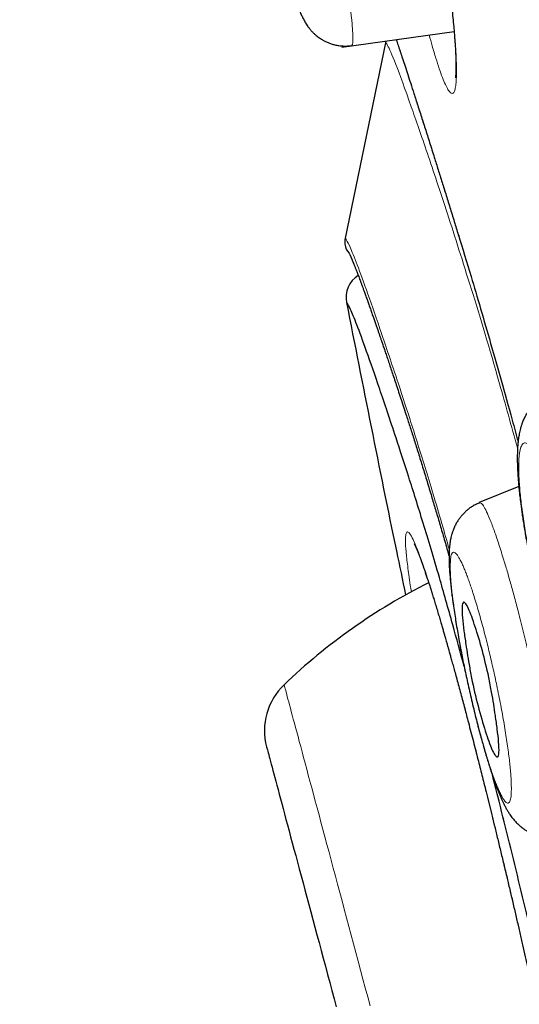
# Model space of a CAD drawing. Header units: millimetres. Extents: x 8 to 428, y 12 to 633.
# Tile 582 of 656: x 28.62 to 34.31, y 572.96 to 584.16. Entities that reach past the tile are written whole.
import ezdxf

# ---------------------------------------------------------------- set-up
doc = ezdxf.new("R2010")
doc.units = ezdxf.units.MM

msp = doc.modelspace()

# ---------------------------------------------------------------- linework, layer by layer
at = {"color": 7, "linetype": 'Continuous', "lineweight": 30}
for p, q in [((32.288, 583.85), (33.567, 584.03)), ((32.789, 583.92), (32.322, 581.658)), ((32.789, 583.902), (32.786, 583.906)), ((34.304, 578.853), (33.853, 578.671))]:
    msp.add_line(p, q, dxfattribs=at)
at = {"color": 8, "linetype": 'Continuous', "lineweight": 0}
msp.add_line((32.322, 581.62), (32.324, 581.608), dxfattribs=at)
at = {"color": 8, "linetype": 'Continuous', "lineweight": 0, "flags": 128}
for points in [[(33.57, 584.03), (33.566, 584.052), (33.565, 584.059)], [(32.326, 581.677), (32.323, 581.653), (32.322, 581.651)], [(32.611, 572.943), (32.584, 573.045), (32.556, 573.146), (32.529, 573.247), (32.502, 573.348), (32.475, 573.449), (32.448, 573.549), (32.422, 573.649), (32.395, 573.748), (32.369, 573.846), (32.343, 573.944), (32.317, 574.041), (32.291, 574.137), (32.265, 574.232), (32.24, 574.326), (32.215, 574.418), (32.191, 574.51), (32.167, 574.601), (32.143, 574.69), (32.119, 574.778), (32.096, 574.864), (32.073, 574.949), (32.051, 575.033), (32.029, 575.114), (32.007, 575.194), (31.986, 575.273), (31.966, 575.35), (31.946, 575.424), (31.926, 575.497), (31.907, 575.568), (31.889, 575.637), (31.871, 575.704), (31.854, 575.769), (31.837, 575.831), (31.821, 575.892), (31.805, 575.95), (31.79, 576.006), (31.776, 576.06), (31.762, 576.111), (31.749, 576.16), (31.736, 576.206), (31.725, 576.25), (31.713, 576.292), (31.703, 576.331), (31.693, 576.367), (31.684, 576.401), (31.676, 576.432), (31.668, 576.46), (31.661, 576.486), (31.655, 576.51), (31.65, 576.53), (31.645, 576.548), (31.641, 576.563), (31.637, 576.575), (31.635, 576.585), (31.633, 576.592), (31.632, 576.596), (31.631, 576.597)]]:
    msp.add_lwpolyline(points, dxfattribs=at)
at = {"color": 7, "linetype": 'Continuous', "lineweight": 30, "flags": 128}
msp.add_lwpolyline([(31.433, 575.889), (31.433, 575.887), (31.434, 575.883), (31.436, 575.876), (31.438, 575.867), (31.442, 575.854), (31.446, 575.839), (31.451, 575.821), (31.456, 575.801), (31.462, 575.777), (31.469, 575.752), (31.477, 575.723), (31.485, 575.692), (31.494, 575.658), (31.504, 575.622), (31.514, 575.583), (31.526, 575.542), (31.537, 575.498), (31.55, 575.452), (31.563, 575.403), (31.576, 575.352), (31.591, 575.299), (31.605, 575.244), (31.621, 575.186), (31.637, 575.126), (31.653, 575.064), (31.671, 575), (31.688, 574.934), (31.706, 574.867), (31.725, 574.797), (31.744, 574.725), (31.764, 574.652), (31.784, 574.577), (31.804, 574.501), (31.825, 574.423), (31.847, 574.343), (31.868, 574.262), (31.89, 574.18), (31.913, 574.096), (31.936, 574.012), (31.959, 573.926), (31.982, 573.839), (32.005, 573.751), (32.029, 573.662), (32.053, 573.573), (32.077, 573.483), (32.102, 573.392), (32.126, 573.3), (32.151, 573.208), (32.176, 573.116), (32.2, 573.023), (32.225, 572.93)], dxfattribs=at)
msp.add_lwpolyline([(31.433, 575.889), (31.433, 575.887), (31.434, 575.883), (31.436, 575.876), (31.438, 575.867), (31.442, 575.854), (31.446, 575.839), (31.451, 575.821), (31.456, 575.801), (31.462, 575.777), (31.469, 575.752), (31.477, 575.723), (31.485, 575.692), (31.494, 575.658), (31.504, 575.622), (31.514, 575.583), (31.526, 575.542), (31.537, 575.498), (31.55, 575.452), (31.563, 575.403), (31.576, 575.352), (31.591, 575.299), (31.605, 575.244), (31.621, 575.186), (31.637, 575.126), (31.653, 575.064), (31.671, 575), (31.688, 574.934), (31.706, 574.867), (31.725, 574.797), (31.744, 574.725), (31.764, 574.652), (31.784, 574.577), (31.804, 574.501), (31.825, 574.423), (31.847, 574.343), (31.868, 574.262), (31.89, 574.18), (31.913, 574.096), (31.936, 574.012), (31.959, 573.926), (31.982, 573.839), (32.005, 573.751), (32.029, 573.662), (32.053, 573.573), (32.077, 573.483), (32.102, 573.392), (32.126, 573.3), (32.151, 573.208), (32.176, 573.116), (32.2, 573.023), (32.225, 572.93)], dxfattribs=at)
at = {"color": 7, "linetype": 'Continuous', "lineweight": 30}
for centre, radius, start, end in [((32.522, 581.637), 0.2, 188.078, 220.8852), ((32.637, 581.002), 0.3, 122.602, 191.0408), ((36.361, 571.636), 6.854, 116.7418, 133.635), ((32.129, 576.075), 0.721, 133.635, 195.0016)]:
    msp.add_arc(centre, radius, start, end, dxfattribs=at)
for points, knots in [([(56.308, 527.338), (55.994, 528.567), (55.368, 531.011), (54.397, 534.781), (53.423, 538.562), (52.445, 542.355), (51.365, 546.541), (50.183, 551.12), (48.901, 556.085), (47.472, 561.632), (45.895, 567.761), (44.18, 574.491), (42.463, 581.24), (40.748, 588.018), (39.32, 593.674), (38.182, 598.197), (37.326, 601.595), (36.473, 604.979), (35.627, 608.323), (34.846, 611.4), (34.138, 614.163), (33.513, 616.578), (32.947, 618.724), (32.451, 620.578), (32.021, 622.176), (31.588, 623.779), (31.176, 625.3), (30.799, 626.669), (30.5, 627.751), (30.276, 628.579), (30.123, 629.147), (30.034, 629.473), (29.995, 629.594), (29.983, 629.615), (29.986, 629.605), (29.986, 629.605)], [0, 0, 0, 0, 0.028425, 0.05657, 0.08452, 0.112315, 0.140016, 0.176199, 0.212256, 0.248183, 0.296953, 0.345657, 0.394582, 0.443744, 0.49315, 0.518006, 0.543042, 0.568293, 0.593809, 0.619642, 0.641414, 0.663436, 0.685472, 0.707234, 0.728735, 0.750032, 0.781689, 0.813116, 0.844401, 0.875629, 0.90684, 0.937939, 0.968835, 0.999454, 1, 1, 1, 1]), ([(54.576, 527.46), (54.321, 528.448), (53.81, 530.421), (53.017, 533.462), (52.215, 536.532), (51.406, 539.626), (50.592, 542.735), (49.622, 546.447), (48.493, 550.766), (47.206, 555.687), (45.865, 560.832), (44.467, 566.197), (43.02, 571.786), (41.575, 577.378), (40.135, 582.975), (38.7, 588.572), (37.51, 593.224), (36.567, 596.93), (35.864, 599.696), (35.167, 602.44), (34.481, 605.149), (33.809, 607.8), (33.212, 610.153), (32.692, 612.196), (32.247, 613.943), (31.829, 615.569), (31.4, 617.217), (30.976, 618.825), (30.572, 620.357), (30.196, 621.779), (29.853, 623.076), (29.545, 624.232), (29.285, 625.198), (29.073, 625.994), (28.892, 626.685), (28.756, 627.213), (28.67, 627.542), (28.633, 627.669), (28.621, 627.692), (28.624, 627.681), (28.624, 627.681)], [0, 0, 0, 0, 0.023406, 0.046777, 0.070122, 0.093442, 0.116743, 0.140035, 0.176612, 0.213166, 0.24969, 0.291147, 0.332584, 0.37405, 0.415564, 0.457116, 0.498706, 0.519522, 0.540358, 0.561218, 0.582102, 0.603013, 0.623947, 0.639667, 0.655399, 0.671137, 0.686871, 0.707827, 0.728758, 0.749662, 0.77471, 0.79973, 0.824744, 0.849753, 0.874758, 0.906003, 0.93721, 0.968374, 0.999494, 1, 1, 1, 1]), ([(31.623, 587.698), (31.612, 587.693), (31.593, 587.685), (31.567, 587.671), (31.545, 587.658), (31.528, 587.647), (31.515, 587.638), (31.505, 587.631), (31.496, 587.624), (31.486, 587.616), (31.476, 587.607), (31.465, 587.597), (31.446, 587.579), (31.424, 587.555), (31.399, 587.523), (31.38, 587.494), (31.362, 587.465), (31.347, 587.434), (31.333, 587.401), (31.323, 587.372), (31.316, 587.349), (31.312, 587.333), (31.308, 587.319), (31.305, 587.303), (31.301, 587.284), (31.298, 587.261), (31.295, 587.236), (31.293, 587.213), (31.291, 587.194), (31.29, 587.175), (31.29, 587.157), (31.289, 587.138), (31.289, 587.118), (31.289, 587.096), (31.29, 587.071), (31.291, 587.044), (31.292, 587.019), (31.293, 586.998), (31.294, 586.98), (31.295, 586.962), (31.296, 586.943), (31.298, 586.919), (31.301, 586.887), (31.304, 586.849), (31.308, 586.806), (31.312, 586.76), (31.317, 586.713), (31.323, 586.665), (31.328, 586.623), (31.332, 586.59), (31.334, 586.568), (31.337, 586.551), (31.338, 586.538), (31.34, 586.52), (31.344, 586.495), (31.349, 586.458), (31.355, 586.413), (31.362, 586.359), (31.371, 586.298), (31.381, 586.231), (31.393, 586.153), (31.406, 586.066), (31.422, 585.967), (31.44, 585.864), (31.457, 585.765), (31.474, 585.669), (31.491, 585.579), (31.508, 585.486), (31.526, 585.393), (31.544, 585.302), (31.561, 585.216), (31.578, 585.138), (31.593, 585.068), (31.606, 585.006), (31.618, 584.953), (31.628, 584.908), (31.637, 584.87), (31.645, 584.838), (31.652, 584.808), (31.659, 584.776), (31.668, 584.742), (31.677, 584.704), (31.687, 584.667), (31.696, 584.63), (31.706, 584.593), (31.716, 584.556), (31.727, 584.518), (31.738, 584.479), (31.749, 584.441), (31.759, 584.407), (31.77, 584.375), (31.779, 584.346), (31.788, 584.321), (31.795, 584.3), (31.803, 584.281), (31.811, 584.259), (31.82, 584.236), (31.83, 584.214), (31.841, 584.192), (31.851, 584.171), (31.862, 584.151), (31.874, 584.13), (31.887, 584.11), (31.903, 584.086), (31.923, 584.059), (31.947, 584.031), (31.972, 584.006), (31.995, 583.986), (32.016, 583.969), (32.036, 583.955), (32.059, 583.94), (32.088, 583.923), (32.122, 583.907), (32.159, 583.892), (32.2, 583.88), (32.245, 583.87), (32.293, 583.865), (32.345, 583.863), (32.381, 583.867), (32.399, 583.869)], [0, 0, 0, 0, 0.006407, 0.011941, 0.016548, 0.020573, 0.023336, 0.025286, 0.027446, 0.029851, 0.032506, 0.035411, 0.038569, 0.047214, 0.054991, 0.061855, 0.0678, 0.07528, 0.083473, 0.092106, 0.096657, 0.100618, 0.104064, 0.108378, 0.114162, 0.121757, 0.129856, 0.137153, 0.143914, 0.150414, 0.1566, 0.163221, 0.169582, 0.177264, 0.186386, 0.195909, 0.20381, 0.210111, 0.215611, 0.220728, 0.226294, 0.232748, 0.242244, 0.253173, 0.264902, 0.27657, 0.288172, 0.299708, 0.311066, 0.317039, 0.32187, 0.325562, 0.328171, 0.330765, 0.337006, 0.344765, 0.354377, 0.365618, 0.378393, 0.391825, 0.405698, 0.423592, 0.442105, 0.461245, 0.481023, 0.497309, 0.514009, 0.531124, 0.548658, 0.566384, 0.583014, 0.598346, 0.612382, 0.625119, 0.636553, 0.646052, 0.654416, 0.661644, 0.667876, 0.674949, 0.683435, 0.692645, 0.702044, 0.711364, 0.720613, 0.730691, 0.741152, 0.752801, 0.764429, 0.77554, 0.786023, 0.795819, 0.805027, 0.811964, 0.818745, 0.826449, 0.835378, 0.844258, 0.852109, 0.859476, 0.866638, 0.873506, 0.880026, 0.886955, 0.894927, 0.903543, 0.91136, 0.918267, 0.923139, 0.927545, 0.932762, 0.939174, 0.946765, 0.953965, 0.961922, 0.970582, 0.979875, 0.989715, 1, 1, 1, 1]), ([(33.052, 587.205), (33.058, 587.18), (33.074, 587.107), (33.1, 586.983), (33.127, 586.851), (33.151, 586.733), (33.172, 586.629), (33.192, 586.526), (33.212, 586.424), (33.231, 586.321), (33.251, 586.214), (33.271, 586.106), (33.291, 585.997), (33.31, 585.887), (33.33, 585.773), (33.35, 585.654), (33.37, 585.53), (33.391, 585.403), (33.411, 585.272), (33.431, 585.138), (33.451, 585.002), (33.471, 584.864), (33.49, 584.725), (33.506, 584.597), (33.521, 584.478), (33.534, 584.369), (33.545, 584.262), (33.556, 584.158), (33.562, 584.092), (33.565, 584.059)], [0, 0, 0, 0, 0.024554, 0.069702, 0.114063, 0.145267, 0.176068, 0.206467, 0.236465, 0.266117, 0.296988, 0.329812, 0.360149, 0.392019, 0.425433, 0.460398, 0.496922, 0.535009, 0.574657, 0.615864, 0.658621, 0.702915, 0.748729, 0.796045, 0.834967, 0.874828, 0.915621, 0.957344, 1, 1, 1, 1]), ([(33.565, 584.059), (33.567, 584.038), (33.57, 583.997), (33.574, 583.943), (33.577, 583.897), (33.58, 583.858), (33.582, 583.827), (33.583, 583.801), (33.584, 583.781), (33.585, 583.764), (33.585, 583.748), (33.586, 583.731), (33.587, 583.708), (33.587, 583.679), (33.588, 583.646), (33.588, 583.617), (33.587, 583.592), (33.587, 583.571), (33.586, 583.552), (33.585, 583.537), (33.584, 583.525), (33.583, 583.516), (33.582, 583.51), (33.581, 583.505), (33.581, 583.503), (33.581, 583.503), (33.581, 583.503)], [0, 0, 0, 0, 0.069526, 0.131925, 0.187262, 0.235588, 0.276941, 0.31135, 0.337454, 0.35973, 0.383361, 0.40854, 0.435264, 0.490096, 0.548454, 0.603459, 0.654537, 0.702569, 0.752597, 0.797669, 0.839112, 0.872919, 0.90719, 0.947089, 0.989627, 1, 1, 1, 1]), ([(32.908, 583.937), (32.908, 583.935), (32.915, 583.916), (32.929, 583.874), (32.95, 583.811), (32.974, 583.739), (33.001, 583.657), (33.031, 583.564), (33.064, 583.463), (33.101, 583.35), (33.142, 583.222), (33.188, 583.079), (33.237, 582.927), (33.288, 582.767), (33.337, 582.609), (33.385, 582.458), (33.43, 582.314), (33.477, 582.165), (33.525, 582.009), (33.573, 581.854), (33.605, 581.748), (33.62, 581.698)], [0, 0, 0, 0, 0.003261, 0.046684, 0.090785, 0.135566, 0.189254, 0.24395, 0.299662, 0.356333, 0.423204, 0.490109, 0.557064, 0.62409, 0.691209, 0.743973, 0.796591, 0.849062, 0.901429, 0.95398, 1, 1, 1, 1]), ([(32.328, 581.672), (32.325, 581.663), (32.321, 581.644), (32.323, 581.621), (32.324, 581.608)], [0, 0, 0, 0, 0.471924, 1, 1, 1, 1]), ([(33.616, 581.717), (33.663, 581.563), (33.775, 581.196), (33.98, 580.493), (34.161, 579.856), (34.273, 579.445), (34.295, 579.363)], [0, 0, 0, 0, 0.243693, 0.579882, 0.915633, 1, 1, 1, 1]), ([(32.368, 581.512), (32.368, 581.512), (32.368, 581.512), (32.368, 581.511), (32.369, 581.511), (32.369, 581.51), (32.37, 581.508), (32.372, 581.505), (32.375, 581.499), (32.38, 581.489), (32.384, 581.479), (32.388, 581.472), (32.392, 581.463), (32.395, 581.455), (32.399, 581.446), (32.403, 581.437), (32.406, 581.429), (32.409, 581.422), (32.412, 581.415), (32.415, 581.408), (32.418, 581.402), (32.421, 581.394), (32.424, 581.386), (32.428, 581.375), (32.433, 581.363), (32.439, 581.349), (32.445, 581.333), (32.452, 581.316), (32.459, 581.297), (32.467, 581.276), (32.476, 581.252), (32.486, 581.227), (32.497, 581.198), (32.508, 581.167), (32.521, 581.133), (32.533, 581.099), (32.547, 581.06), (32.563, 581.017), (32.58, 580.97), (32.597, 580.922), (32.614, 580.873), (32.631, 580.824), (32.648, 580.776), (32.664, 580.73), (32.68, 580.686), (32.694, 580.645), (32.707, 580.607), (32.719, 580.571), (32.731, 580.535), (32.744, 580.498), (32.758, 580.456), (32.774, 580.409), (32.792, 580.357), (32.811, 580.3), (32.832, 580.239), (32.854, 580.173), (32.877, 580.103), (32.902, 580.028), (32.929, 579.947), (32.957, 579.862), (32.987, 579.771), (33.022, 579.663), (33.062, 579.54), (33.107, 579.399), (33.154, 579.25), (33.202, 579.095), (33.252, 578.932), (33.301, 578.77), (33.349, 578.611), (33.395, 578.455), (33.443, 578.292), (33.481, 578.16), (33.503, 578.08), (33.509, 578.059)], [0, 0, 0, 0, 0.006991, 0.014544, 0.021508, 0.027882, 0.033667, 0.039098, 0.063278, 0.08737, 0.098332, 0.109278, 0.120168, 0.130464, 0.139996, 0.148762, 0.156761, 0.16342, 0.169432, 0.174797, 0.180101, 0.185881, 0.192139, 0.200279, 0.209106, 0.218621, 0.228825, 0.239717, 0.251084, 0.263114, 0.275808, 0.289164, 0.303442, 0.318405, 0.333956, 0.349246, 0.364077, 0.382804, 0.400743, 0.417888, 0.435379, 0.451966, 0.467652, 0.482441, 0.496334, 0.508074, 0.519092, 0.529389, 0.5392, 0.549379, 0.560006, 0.573107, 0.586831, 0.601181, 0.616156, 0.632085, 0.64867, 0.665914, 0.683824, 0.702426, 0.721721, 0.741633, 0.768222, 0.794876, 0.821577, 0.848309, 0.875062, 0.901829, 0.924322, 0.946825, 0.969346, 0.99191, 1, 1, 1, 1]), ([(33.681, 576.804), (33.638, 576.964), (33.539, 577.33), (33.381, 577.886), (33.212, 578.45), (33.048, 578.971), (32.879, 579.489), (32.714, 579.982), (32.565, 580.409), (32.454, 580.712), (32.382, 580.886), (32.347, 580.944), (32.344, 580.945), (32.342, 580.945)], [0, 0, 0, 0, 0.044258, 0.100584, 0.175633, 0.250762, 0.325884, 0.438526, 0.550878, 0.662524, 0.774422, 0.887102, 1, 1, 1, 1]), ([(32.342, 580.945), (32.435, 580.473), (32.621, 579.53), (32.846, 578.422), (32.98, 577.785), (33.015, 577.619)], [0, 0, 0, 0, 0.424787, 0.849495, 1, 1, 1, 1]), ([(34.659, 579.909), (34.649, 579.905), (34.63, 579.897), (34.606, 579.885), (34.588, 579.875), (34.573, 579.865), (34.553, 579.852), (34.528, 579.834), (34.499, 579.81), (34.473, 579.784), (34.451, 579.76), (34.431, 579.736), (34.415, 579.714), (34.401, 579.692), (34.389, 579.674), (34.379, 579.656), (34.369, 579.637), (34.36, 579.617), (34.35, 579.595), (34.343, 579.575), (34.337, 579.559), (34.331, 579.543), (34.326, 579.527), (34.318, 579.497), (34.308, 579.452), (34.299, 579.398), (34.293, 579.344), (34.289, 579.294), (34.287, 579.24), (34.286, 579.187), (34.286, 579.132), (34.288, 579.085), (34.29, 579.042), (34.292, 579.001), (34.295, 578.958), (34.298, 578.915), (34.301, 578.875), (34.305, 578.841), (34.308, 578.81), (34.311, 578.776), (34.316, 578.734), (34.322, 578.686), (34.329, 578.631), (34.337, 578.572), (34.346, 578.508), (34.356, 578.439), (34.368, 578.367), (34.382, 578.286), (34.398, 578.196), (34.417, 578.095), (34.438, 577.991), (34.459, 577.891), (34.48, 577.796), (34.501, 577.706), (34.523, 577.616), (34.545, 577.526), (34.568, 577.438), (34.59, 577.357), (34.611, 577.283), (34.63, 577.216), (34.648, 577.157), (34.663, 577.108), (34.676, 577.068), (34.687, 577.036), (34.696, 577.007), (34.705, 576.982), (34.713, 576.956), (34.723, 576.927), (34.736, 576.892), (34.75, 576.852), (34.766, 576.81), (34.781, 576.77), (34.796, 576.733), (34.81, 576.698), (34.823, 576.668), (34.835, 576.641), (34.848, 576.614), (34.861, 576.586), (34.875, 576.557), (34.889, 576.528), (34.904, 576.501), (34.917, 576.477), (34.93, 576.454), (34.944, 576.431), (34.96, 576.406), (34.978, 576.379), (35, 576.35), (35.021, 576.323), (35.04, 576.302), (35.055, 576.286), (35.069, 576.272), (35.081, 576.26), (35.097, 576.246), (35.113, 576.232), (35.129, 576.22), (35.142, 576.21), (35.153, 576.203), (35.164, 576.195), (35.178, 576.186), (35.198, 576.174), (35.222, 576.161), (35.249, 576.149), (35.276, 576.138), (35.299, 576.13), (35.319, 576.124), (35.336, 576.119), (35.357, 576.114), (35.384, 576.11), (35.416, 576.105), (35.454, 576.103), (35.497, 576.103), (35.527, 576.107), (35.542, 576.109)], [0, 0, 0, 0, 0.007005, 0.012366, 0.016076, 0.019451, 0.023052, 0.030787, 0.038685, 0.046591, 0.053318, 0.059554, 0.066422, 0.071869, 0.076878, 0.081329, 0.086119, 0.091924, 0.098251, 0.103464, 0.108079, 0.112365, 0.116515, 0.12148, 0.138707, 0.155662, 0.170117, 0.186166, 0.200807, 0.216311, 0.231521, 0.245017, 0.254323, 0.26482, 0.276085, 0.286444, 0.295721, 0.303488, 0.309474, 0.317185, 0.326326, 0.3369, 0.348908, 0.361071, 0.37436, 0.38816, 0.402328, 0.41682, 0.435375, 0.454431, 0.473999, 0.494088, 0.51054, 0.527333, 0.544467, 0.561946, 0.579345, 0.595567, 0.610556, 0.624316, 0.636846, 0.648147, 0.656301, 0.663668, 0.670244, 0.676028, 0.681499, 0.688274, 0.696492, 0.707161, 0.718042, 0.728427, 0.738513, 0.748763, 0.756876, 0.764728, 0.772643, 0.781129, 0.790291, 0.79996, 0.808967, 0.817001, 0.824393, 0.832244, 0.840795, 0.85011, 0.860375, 0.871563, 0.878056, 0.883829, 0.888771, 0.892889, 0.897583, 0.903603, 0.908367, 0.912088, 0.914779, 0.917591, 0.921202, 0.925612, 0.93308, 0.939336, 0.94509, 0.951191, 0.95437, 0.957736, 0.962084, 0.967569, 0.974158, 0.981805, 0.990445, 1, 1, 1, 1]), ([(33.855, 578.667), (33.845, 578.662), (33.824, 578.653), (33.798, 578.639), (33.776, 578.627), (33.76, 578.616), (33.748, 578.608), (33.738, 578.601), (33.729, 578.593), (33.719, 578.586), (33.71, 578.578), (33.701, 578.57), (33.684, 578.554), (33.662, 578.532), (33.636, 578.5), (33.613, 578.468), (33.591, 578.432), (33.571, 578.392), (33.555, 578.354), (33.543, 578.318), (33.534, 578.287), (33.528, 578.26), (33.524, 578.237), (33.52, 578.216), (33.518, 578.196), (33.515, 578.175), (33.513, 578.152), (33.511, 578.125), (33.51, 578.097), (33.509, 578.069), (33.509, 578.043), (33.51, 578.021), (33.51, 577.999), (33.511, 577.978), (33.511, 577.959), (33.512, 577.941), (33.513, 577.923), (33.515, 577.901), (33.516, 577.875), (33.52, 577.833), (33.525, 577.777), (33.532, 577.705), (33.54, 577.634), (33.551, 577.555), (33.563, 577.468), (33.577, 577.374), (33.592, 577.281), (33.608, 577.186), (33.626, 577.085), (33.645, 576.987), (33.663, 576.894), (33.681, 576.805), (33.7, 576.713), (33.721, 576.619), (33.743, 576.521), (33.766, 576.421), (33.79, 576.32), (33.814, 576.221), (33.838, 576.127), (33.861, 576.041), (33.882, 575.965), (33.9, 575.901), (33.914, 575.85), (33.927, 575.808), (33.938, 575.771), (33.948, 575.737), (33.959, 575.703), (33.969, 575.671), (33.979, 575.638), (33.99, 575.604), (34.002, 575.568), (34.015, 575.531), (34.028, 575.494), (34.04, 575.461), (34.05, 575.435), (34.058, 575.413), (34.065, 575.395), (34.072, 575.377), (34.079, 575.36), (34.087, 575.342), (34.094, 575.324), (34.103, 575.305), (34.111, 575.287), (34.121, 575.265), (34.134, 575.238), (34.151, 575.204), (34.17, 575.169), (34.187, 575.142), (34.203, 575.118), (34.217, 575.097), (34.234, 575.076), (34.25, 575.056), (34.265, 575.039), (34.283, 575.02), (34.303, 575.001), (34.325, 574.982), (34.349, 574.964), (34.374, 574.946), (34.402, 574.929), (34.434, 574.912), (34.467, 574.898), (34.501, 574.885), (34.537, 574.875), (34.578, 574.866), (34.626, 574.861), (34.679, 574.859), (34.716, 574.863), (34.735, 574.865)], [0, 0, 0, 0, 0.006844, 0.01265, 0.017359, 0.021291, 0.02381, 0.026035, 0.028356, 0.030773, 0.033274, 0.035765, 0.038225, 0.046703, 0.054764, 0.063064, 0.071947, 0.081566, 0.092515, 0.101402, 0.109836, 0.11764, 0.124189, 0.129841, 0.13609, 0.142711, 0.150171, 0.158521, 0.167918, 0.177844, 0.185328, 0.192051, 0.198597, 0.205219, 0.211306, 0.21616, 0.221158, 0.227321, 0.23473, 0.243381, 0.262086, 0.279901, 0.29694, 0.313394, 0.334447, 0.354518, 0.373634, 0.392408, 0.412154, 0.432827, 0.448945, 0.465592, 0.482776, 0.5005, 0.518767, 0.53758, 0.556941, 0.576655, 0.595307, 0.612622, 0.628605, 0.643252, 0.65332, 0.662646, 0.671228, 0.679065, 0.686412, 0.694862, 0.702473, 0.710944, 0.720279, 0.730484, 0.741287, 0.751112, 0.758536, 0.765054, 0.770663, 0.775873, 0.781871, 0.787193, 0.793132, 0.799705, 0.806215, 0.811586, 0.822069, 0.835191, 0.847909, 0.859428, 0.865192, 0.872478, 0.880952, 0.888187, 0.893733, 0.89918, 0.905532, 0.912591, 0.919222, 0.925383, 0.931942, 0.939353, 0.947606, 0.953692, 0.960866, 0.96917, 0.978532, 0.988852, 1, 1, 1, 1]), ([(33.112, 578.2), (33.112, 578.2), (33.113, 578.2), (33.113, 578.199), (33.114, 578.197), (33.116, 578.193), (33.118, 578.189), (33.121, 578.184), (33.124, 578.177), (33.128, 578.168), (33.133, 578.157), (33.139, 578.144), (33.144, 578.132), (33.149, 578.121), (33.153, 578.111), (33.156, 578.102), (33.16, 578.094), (33.163, 578.085), (33.168, 578.074), (33.173, 578.059), (33.18, 578.041), (33.187, 578.021), (33.196, 577.998), (33.205, 577.971), (33.217, 577.939), (33.229, 577.903), (33.243, 577.862), (33.258, 577.816), (33.274, 577.768), (33.289, 577.72), (33.305, 577.671), (33.321, 577.618), (33.339, 577.561), (33.358, 577.5), (33.377, 577.437), (33.395, 577.377), (33.411, 577.321), (33.427, 577.269), (33.44, 577.221), (33.453, 577.178), (33.464, 577.14), (33.473, 577.108), (33.48, 577.083), (33.486, 577.064), (33.489, 577.05), (33.492, 577.04), (33.495, 577.031), (33.498, 577.02), (33.503, 577.004), (33.508, 576.983), (33.517, 576.953), (33.528, 576.912), (33.543, 576.859), (33.56, 576.8), (33.578, 576.733), (33.598, 576.659), (33.62, 576.58), (33.642, 576.496), (33.665, 576.413), (33.687, 576.329), (33.708, 576.248), (33.732, 576.157), (33.758, 576.058), (33.786, 575.951), (33.812, 575.849), (33.837, 575.752), (33.861, 575.659), (33.884, 575.567), (33.907, 575.474), (33.933, 575.37), (33.962, 575.256), (33.993, 575.13), (34.025, 574.997), (34.059, 574.857), (34.095, 574.71), (34.132, 574.556), (34.169, 574.401), (34.205, 574.248), (34.24, 574.099), (34.274, 573.952), (34.307, 573.809), (34.339, 573.67), (34.37, 573.535), (34.399, 573.405), (34.43, 573.268), (34.454, 573.16), (34.469, 573.094), (34.472, 573.078)], [0, 0, 0, 0, 0.004505, 0.008679, 0.014441, 0.020783, 0.027883, 0.034561, 0.042101, 0.05071, 0.06039, 0.071143, 0.078757, 0.085999, 0.092322, 0.097727, 0.102213, 0.105779, 0.112449, 0.119859, 0.128022, 0.136939, 0.146648, 0.157875, 0.170061, 0.183205, 0.19731, 0.212377, 0.228406, 0.241677, 0.255545, 0.270009, 0.285072, 0.300734, 0.31668, 0.33082, 0.343736, 0.355427, 0.365892, 0.375128, 0.383136, 0.389914, 0.395461, 0.398956, 0.40169, 0.403664, 0.405065, 0.407254, 0.410504, 0.414777, 0.419588, 0.428642, 0.438818, 0.450117, 0.46254, 0.476087, 0.49076, 0.505552, 0.52021, 0.53439, 0.548091, 0.561314, 0.579273, 0.596264, 0.612287, 0.62734, 0.641422, 0.654807, 0.6687, 0.683224, 0.700595, 0.718789, 0.737805, 0.757644, 0.778308, 0.799796, 0.82211, 0.842315, 0.862804, 0.882725, 0.90204, 0.920751, 0.938859, 0.956366, 0.973272, 0.99363, 1, 1, 1, 1]), ([(33.962, 576.68), (33.973, 576.623), (34.003, 576.472), (34.034, 576.269), (34.06, 576.081), (34.076, 575.933), (34.081, 575.813), (34.066, 575.765), (34.038, 575.783), (34.007, 575.836), (33.972, 575.921), (33.92, 576.069), (33.851, 576.307), (33.783, 576.577), (33.736, 576.832), (33.704, 577.032), (33.677, 577.22), (33.66, 577.371), (33.655, 577.495), (33.669, 577.545), (33.698, 577.525), (33.74, 577.447), (33.804, 577.275), (33.888, 576.996), (33.938, 576.783), (33.962, 576.68)], [0, 0, 0, 0, 0.030626, 0.082171, 0.11616, 0.155513, 0.200195, 0.250018, 0.28421, 0.317735, 0.350318, 0.382175, 0.443209, 0.501277, 0.530129, 0.581117, 0.615047, 0.654763, 0.700053, 0.750802, 0.78559, 0.819337, 0.883551, 0.943815, 1, 1, 1, 1]), ([(39.965, 551.11), (39.966, 551.111), (39.967, 551.112), (39.967, 551.152), (39.951, 551.264), (39.915, 551.469), (39.852, 551.799), (39.756, 552.277), (39.638, 552.849), (39.518, 553.43), (39.398, 553.995), (39.268, 554.583), (39.131, 555.187), (38.99, 555.784), (38.834, 556.427), (38.645, 557.185), (38.42, 558.065), (38.162, 559.056), (37.853, 560.229), (37.495, 561.582), (37.092, 563.111), (36.691, 564.646), (36.281, 566.245), (35.866, 567.908), (35.445, 569.633), (35.085, 571.122), (34.785, 572.371), (34.543, 573.38), (34.302, 574.37), (34.122, 575.102), (34.025, 575.482), (34.006, 575.559)], [0, 0, 0, 0, 0.036008, 0.071918, 0.107731, 0.143588, 0.179714, 0.225009, 0.270194, 0.300402, 0.330607, 0.360717, 0.383305, 0.405928, 0.428536, 0.451086, 0.481159, 0.511339, 0.54142, 0.586316, 0.631339, 0.676486, 0.721639, 0.772149, 0.822635, 0.873136, 0.902976, 0.932893, 0.962735, 0.99246, 1, 1, 1, 1])]:
    msp.add_open_spline(points, degree=3, knots=knots, dxfattribs=at)
at = {"color": 8, "linetype": 'Continuous', "lineweight": 0}
for points, knots in [([(31.623, 587.694), (31.627, 587.696), (31.633, 587.698), (31.649, 587.674), (31.668, 587.635), (31.69, 587.577), (31.719, 587.493), (31.754, 587.376), (31.797, 587.222), (31.84, 587.059), (31.881, 586.895), (31.919, 586.737), (31.958, 586.568), (32.002, 586.373), (32.051, 586.15), (32.103, 585.901), (32.154, 585.65), (32.202, 585.401), (32.247, 585.16), (32.288, 584.929), (32.324, 584.713), (32.354, 584.515), (32.38, 584.338), (32.399, 584.184), (32.411, 584.058), (32.416, 583.963), (32.414, 583.901), (32.408, 583.87), (32.4, 583.872), (32.398, 583.873)], [0, 0, 0, 0, 0.029809, 0.060839, 0.091726, 0.122457, 0.153238, 0.194479, 0.2359, 0.277403, 0.308544, 0.339668, 0.370785, 0.401887, 0.443338, 0.484789, 0.526213, 0.567575, 0.608872, 0.650165, 0.691519, 0.73294, 0.774405, 0.815899, 0.857448, 0.899071, 0.940739, 0.982426, 1, 1, 1, 1]), ([(33.053, 587.206), (33.072, 587.12), (33.109, 586.945), (33.165, 586.668), (33.221, 586.382), (33.275, 586.092), (33.326, 585.802), (33.374, 585.515), (33.418, 585.234), (33.459, 584.962), (33.495, 584.702), (33.525, 584.458), (33.551, 584.23), (33.564, 584.096), (33.57, 584.03)], [0, 0, 0, 0, 0.079328, 0.16294, 0.246416, 0.329768, 0.413153, 0.49675, 0.580565, 0.664532, 0.748548, 0.832504, 0.916326, 1, 1, 1, 1]), ([(33.57, 584.03), (33.574, 583.975), (33.583, 583.867), (33.591, 583.727), (33.595, 583.606), (33.594, 583.506), (33.588, 583.427), (33.579, 583.369), (33.565, 583.333), (33.546, 583.32), (33.524, 583.332), (33.498, 583.366), (33.468, 583.424), (33.434, 583.503), (33.398, 583.603), (33.359, 583.724), (33.321, 583.852), (33.295, 583.948), (33.284, 583.99)], [0, 0, 0, 0, 0.0636784, 0.1270906, 0.1903391, 0.2535124, 0.3166933, 0.3799667, 0.4434279, 0.5071903, 0.570982, 0.6345272, 0.6979191, 0.761221, 0.8244763, 0.8877195, 0.9509868, 1, 1, 1, 1]), ([(34.289, 579.288), (34.219, 579.54), (34.025, 580.244), (33.757, 581.126), (33.484, 581.983), (33.256, 582.667), (33.051, 583.257), (32.891, 583.7), (32.799, 583.899), (32.792, 583.901), (32.789, 583.902)], [0, 0, 0, 0, 0.065885, 0.184458, 0.303471, 0.422404, 0.541266, 0.699758, 0.858172, 1, 1, 1, 1]), ([(32.91, 583.937), (32.934, 583.868), (32.986, 583.712), (33.095, 583.379), (33.228, 582.965), (33.384, 582.469), (33.513, 582.059), (33.598, 581.777), (33.616, 581.717)], [0, 0, 0, 0, 0.155559, 0.352331, 0.549817, 0.748404, 0.946411, 1, 1, 1, 1]), ([(32.326, 581.677), (32.328, 581.677), (32.331, 581.677), (32.368, 581.614), (32.445, 581.427), (32.561, 581.113), (32.716, 580.669), (32.888, 580.158), (33.063, 579.625), (33.233, 579.082), (33.384, 578.584), (33.483, 578.236), (33.511, 578.137)], [0, 0, 0, 0, 0.120753, 0.241474, 0.362565, 0.483789, 0.604385, 0.724715, 0.805556, 0.886761, 0.967823, 1, 1, 1, 1]), ([(34.442, 577.994), (34.449, 577.962), (34.462, 577.9), (34.483, 577.807), (34.504, 577.714), (34.526, 577.621), (34.55, 577.529), (34.575, 577.433), (34.603, 577.333), (34.632, 577.232), (34.662, 577.135), (34.692, 577.042), (34.72, 576.961), (34.746, 576.89), (34.77, 576.827), (34.794, 576.77), (34.817, 576.717), (34.84, 576.669), (34.864, 576.624), (34.888, 576.583), (34.912, 576.547), (34.935, 576.52), (34.957, 576.502), (34.976, 576.492), (34.994, 576.491), (35.01, 576.499), (35.024, 576.515), (35.036, 576.541), (35.046, 576.575), (35.053, 576.617), (35.059, 576.666), (35.062, 576.723), (35.062, 576.788), (35.061, 576.859), (35.057, 576.936), (35.051, 577.02), (35.042, 577.109), (35.032, 577.205), (35.018, 577.305), (35.003, 577.41), (34.986, 577.517), (34.967, 577.626), (34.946, 577.736), (34.925, 577.842), (34.904, 577.942), (34.883, 578.036), (34.861, 578.129), (34.839, 578.221), (34.815, 578.312), (34.79, 578.409), (34.762, 578.508), (34.732, 578.609), (34.702, 578.706), (34.672, 578.797), (34.643, 578.879), (34.617, 578.95), (34.593, 579.012), (34.569, 579.069), (34.545, 579.122), (34.522, 579.17), (34.498, 579.215), (34.474, 579.256), (34.449, 579.292), (34.426, 579.319), (34.405, 579.338), (34.385, 579.348), (34.368, 579.349), (34.352, 579.342), (34.338, 579.325), (34.327, 579.3), (34.317, 579.266), (34.31, 579.224), (34.305, 579.174), (34.302, 579.118), (34.302, 579.054), (34.304, 578.982), (34.308, 578.905), (34.315, 578.821), (34.323, 578.732), (34.334, 578.637), (34.348, 578.536), (34.363, 578.432), (34.38, 578.325), (34.399, 578.216), (34.42, 578.106), (34.435, 578.031), (34.442, 577.994)], [0, 0, 0, 0, 0.010379, 0.020717, 0.031063, 0.041465, 0.051972, 0.062632, 0.075111, 0.087609, 0.100244, 0.112768, 0.125111, 0.135499, 0.145831, 0.156157, 0.166523, 0.176977, 0.187565, 0.200211, 0.21271, 0.225136, 0.237565, 0.250071, 0.262546, 0.274953, 0.287372, 0.29988, 0.312551, 0.325175, 0.337664, 0.350089, 0.362525, 0.375045, 0.387485, 0.39987, 0.41228, 0.424795, 0.437494, 0.450194, 0.46273, 0.475179, 0.487622, 0.500138, 0.510549, 0.520899, 0.531235, 0.541606, 0.552061, 0.562647, 0.575273, 0.587759, 0.600182, 0.612621, 0.625154, 0.635467, 0.645755, 0.656066, 0.666447, 0.676944, 0.687604, 0.700082, 0.712585, 0.725203, 0.73771, 0.750063, 0.762548, 0.774956, 0.787362, 0.799844, 0.812479, 0.825134, 0.837635, 0.850055, 0.862467, 0.874946, 0.887446, 0.899862, 0.912272, 0.924756, 0.93739, 0.950085, 0.962618, 0.975063, 0.987498, 1, 1, 1, 1]), ([(33.856, 578.664), (33.861, 578.665), (33.873, 578.668), (33.9, 578.635), (33.935, 578.571), (33.977, 578.474), (34.025, 578.348), (34.077, 578.195), (34.128, 578.033), (34.177, 577.87), (34.221, 577.713), (34.267, 577.546), (34.318, 577.352), (34.374, 577.13), (34.434, 576.882), (34.491, 576.633), (34.545, 576.386), (34.595, 576.146), (34.639, 575.917), (34.677, 575.702), (34.709, 575.506), (34.734, 575.33), (34.752, 575.178), (34.762, 575.053), (34.764, 574.958), (34.757, 574.897), (34.747, 574.867), (34.737, 574.869), (34.734, 574.869)], [0, 0, 0, 0, 0.033055, 0.074289, 0.115245, 0.156216, 0.19743, 0.238808, 0.280248, 0.311328, 0.342384, 0.37343, 0.404475, 0.445874, 0.487284, 0.528661, 0.569964, 0.61119, 0.652405, 0.693667, 0.734981, 0.776331, 0.817711, 0.859157, 0.900656, 0.942174, 0.98369, 1, 1, 1, 1]), ([(33.081, 577.653), (33.076, 577.68), (33.058, 577.793), (33.037, 577.95), (33.018, 578.12), (33.012, 578.24), (33.017, 578.315), (33.033, 578.342), (33.061, 578.322), (33.099, 578.255), (33.148, 578.14), (33.208, 577.976), (33.278, 577.765), (33.357, 577.512), (33.443, 577.218), (33.537, 576.886), (33.637, 576.52), (33.743, 576.121), (33.853, 575.694), (33.966, 575.242), (34.081, 574.772), (34.196, 574.288), (34.311, 573.795), (34.424, 573.298), (34.534, 572.801), (34.642, 572.307), (34.744, 571.822), (34.841, 571.352), (34.932, 570.9), (35.015, 570.472), (35.09, 570.07), (35.157, 569.699), (35.215, 569.361), (35.264, 569.059), (35.302, 568.798), (35.33, 568.581), (35.347, 568.412), (35.353, 568.29), (35.348, 568.216), (35.332, 568.189), (35.306, 568.21), (35.27, 568.28), (35.224, 568.397), (35.167, 568.565), (35.114, 568.733), (35.078, 568.858), (35.067, 568.896)], [0, 0, 0, 0, 0.007019, 0.030348, 0.053699, 0.077079, 0.100482, 0.12389, 0.147285, 0.170652, 0.193987, 0.217302, 0.240615, 0.263945, 0.287304, 0.310693, 0.334115, 0.35758, 0.381107, 0.404668, 0.428134, 0.451535, 0.474901, 0.498253, 0.521607, 0.544984, 0.56841, 0.591874, 0.615279, 0.638649, 0.662006, 0.685369, 0.708757, 0.732195, 0.75572, 0.779313, 0.802829, 0.826287, 0.849705, 0.87309, 0.896447, 0.919781, 0.943107, 0.966445, 0.989805, 1, 1, 1, 1]), ([(33.691, 576.768), (33.698, 576.737), (33.711, 576.675), (33.731, 576.582), (33.752, 576.489), (33.774, 576.396), (33.796, 576.304), (33.82, 576.208), (33.846, 576.108), (33.874, 576.006), (33.901, 575.908), (33.928, 575.815), (33.953, 575.733), (33.976, 575.661), (33.998, 575.597), (34.018, 575.539), (34.039, 575.485), (34.058, 575.436), (34.078, 575.389), (34.099, 575.347), (34.118, 575.309), (34.137, 575.281), (34.154, 575.261), (34.169, 575.25), (34.182, 575.247), (34.193, 575.253), (34.203, 575.268), (34.21, 575.293), (34.215, 575.325), (34.218, 575.366), (34.219, 575.414), (34.218, 575.47), (34.215, 575.533), (34.21, 575.604), (34.203, 575.68), (34.194, 575.763), (34.182, 575.852), (34.169, 575.946), (34.153, 576.046), (34.136, 576.15), (34.118, 576.256), (34.098, 576.365), (34.076, 576.475), (34.054, 576.581), (34.033, 576.68), (34.013, 576.774), (33.991, 576.866), (33.97, 576.958), (33.947, 577.05), (33.923, 577.146), (33.897, 577.246), (33.869, 577.348), (33.842, 577.445), (33.814, 577.537), (33.789, 577.619), (33.765, 577.692), (33.744, 577.755), (33.723, 577.813), (33.703, 577.867), (33.683, 577.916), (33.663, 577.962), (33.642, 578.005), (33.622, 578.042), (33.604, 578.071), (33.587, 578.092), (33.572, 578.103), (33.559, 578.106), (33.548, 578.1), (33.539, 578.085), (33.531, 578.061), (33.526, 578.028), (33.524, 577.987), (33.523, 577.939), (33.524, 577.883), (33.527, 577.82), (33.533, 577.75), (33.54, 577.673), (33.55, 577.591), (33.562, 577.502), (33.575, 577.408), (33.591, 577.308), (33.608, 577.205), (33.627, 577.098), (33.647, 576.99), (33.668, 576.88), (33.683, 576.805), (33.691, 576.768)], [0, 0, 0, 0, 0.010384, 0.020726, 0.031075, 0.041479, 0.051987, 0.062643, 0.075119, 0.087613, 0.100245, 0.112771, 0.125119, 0.135508, 0.145841, 0.156166, 0.16653, 0.17698, 0.187562, 0.20022, 0.212724, 0.225148, 0.237569, 0.250063, 0.262551, 0.274964, 0.287381, 0.299881, 0.31254, 0.325159, 0.337645, 0.35007, 0.36251, 0.37504, 0.387474, 0.399857, 0.412269, 0.42479, 0.437498, 0.450186, 0.462716, 0.475167, 0.487615, 0.500139, 0.510556, 0.52091, 0.531248, 0.541618, 0.552068, 0.562644, 0.57527, 0.587757, 0.600181, 0.612619, 0.625148, 0.635471, 0.645765, 0.656078, 0.666458, 0.676951, 0.687603, 0.700072, 0.712569, 0.725194, 0.737709, 0.750055, 0.762529, 0.774928, 0.787332, 0.799819, 0.812466, 0.825124, 0.837626, 0.850046, 0.862458, 0.874938, 0.887434, 0.899848, 0.912259, 0.924745, 0.937385, 0.95007, 0.962598, 0.975044, 0.987486, 1, 1, 1, 1])]:
    msp.add_open_spline(points, degree=3, knots=knots, dxfattribs=at)

doc.saveas('drawing.dxf')
